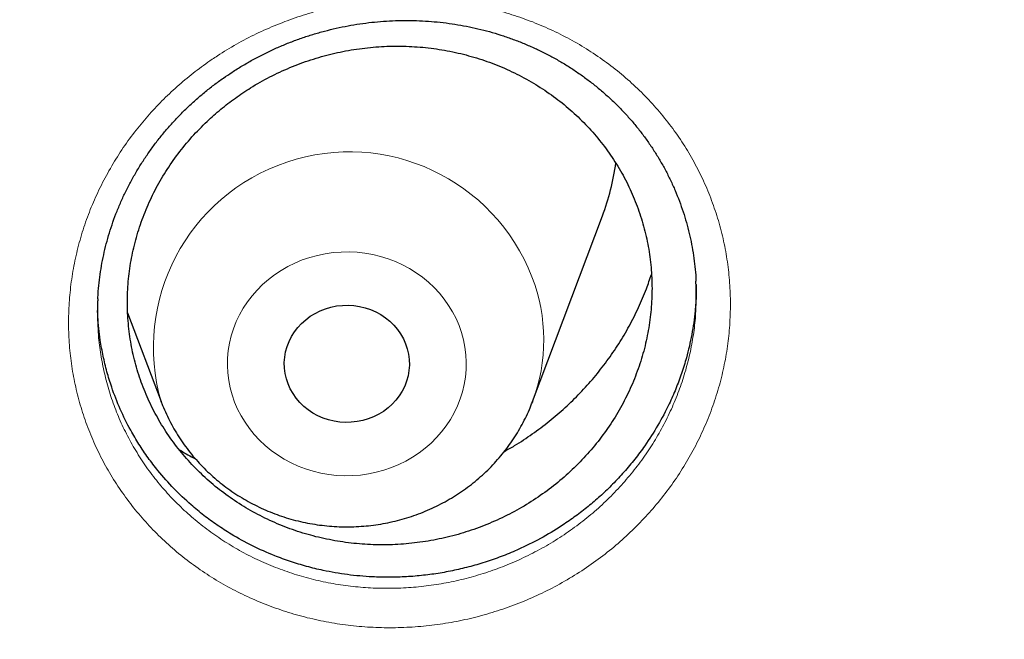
# Model space of a CAD drawing. Header units: millimetres. Extents: x 8 to 541, y 12 to 744.
# Tile 641 of 656: x 304.34 to 310.64, y 709.69 to 713.66. Entities that reach past the tile are written whole.
import ezdxf

# ---------------------------------------------------------------- set-up
doc = ezdxf.new("R2010")
doc.units = ezdxf.units.MM

msp = doc.modelspace()

# ---------------------------------------------------------------- linework, layer by layer
at = {"color": 7, "linetype": 'Continuous', "lineweight": 30}
for p, q in [((307.6201, 711.2117), (308.0671, 712.3999)), ((305.0299, 711.7807), (305.2439, 711.2117)), ((305.2446, 711.2099), (305.2439, 711.2117)), ((307.6201, 711.2117), (307.6189, 711.2085))]:
    msp.add_line(p, q, dxfattribs=at)
at = {"color": 252, "linetype": 'Continuous', "lineweight": 0, "flags": 128}
msp.add_lwpolyline([(307.1496, 711.6982), (307.1654, 711.6527), (307.178, 711.6063), (307.1872, 711.5592), (307.1931, 711.5117), (307.1956, 711.4638), (307.1946, 711.416), (307.1903, 711.3683), (307.1825, 711.3209), (307.1714, 711.2742), (307.157, 711.2283), (307.1394, 711.1833), (307.1186, 711.1396), (307.0948, 711.0973), (307.0679, 711.0565), (307.0383, 711.0176), (307.0059, 710.9806), (306.971, 710.9456), (306.9336, 710.913), (306.8941, 710.8828), (306.8524, 710.8551), (306.8089, 710.8301), (306.7637, 710.8079), (306.717, 710.7885), (306.6691, 710.7721), (306.6201, 710.7588), (306.5702, 710.7486), (306.5197, 710.7415), (306.4689, 710.7376), (306.4178, 710.7369), (306.3669, 710.7394), (306.3162, 710.745), (306.266, 710.7539), (306.2166, 710.7658), (306.1682, 710.7809), (306.1209, 710.7989), (306.075, 710.8199), (306.0307, 710.8436), (305.9882, 710.8702), (305.9477, 710.8993), (305.9093, 710.9309), (305.8733, 710.9648), (305.8398, 711.0009), (305.8089, 711.039), (305.7808, 711.079), (305.7556, 711.1206), (305.7335, 711.1637), (305.7144, 711.2082), (305.6986, 711.2537), (305.686, 711.3001), (305.6768, 711.3472), (305.6709, 711.3947), (305.6684, 711.4426), (305.6694, 711.4904), (305.6737, 711.5381), (305.6815, 711.5855), (305.6926, 711.6322), (305.707, 711.6781), (305.7246, 711.7231), (305.7454, 711.7668), (305.7693, 711.8091), (305.7961, 711.8499), (305.8257, 711.8888), (305.8581, 711.9258), (305.893, 711.9607), (305.9304, 711.9934), (305.9699, 712.0236), (306.0116, 712.0513), (306.0551, 712.0763), (306.1003, 712.0985), (306.147, 712.1179), (306.195, 712.1343), (306.244, 712.1476), (306.2938, 712.1578), (306.3443, 712.1649), (306.3952, 712.1688), (306.4462, 712.1695), (306.4972, 712.167), (306.5478, 712.1614), (306.598, 712.1525), (306.6474, 712.1406), (306.6959, 712.1255), (306.7431, 712.1075), (306.789, 712.0865), (306.8333, 712.0627), (306.8758, 712.0362), (306.9163, 712.0071), (306.9547, 711.9755), (306.9907, 711.9416), (307.0242, 711.9055), (307.0551, 711.8674), (307.0832, 711.8274), (307.1084, 711.7858), (307.1306, 711.7427), (307.1496, 711.6982)], dxfattribs=at)
at = {"color": 7, "linetype": 'Continuous', "lineweight": 30, "flags": 128}
msp.add_lwpolyline([(306.8079, 711.5815), (306.8189, 711.5485), (306.8266, 711.5146), (306.831, 711.4801), (306.8319, 711.4455), (306.8295, 711.4109), (306.8236, 711.3767), (306.8144, 711.3431), (306.802, 711.3105), (306.7863, 711.2791), (306.7677, 711.2491), (306.7462, 711.2209), (306.722, 711.1947), (306.6954, 711.1707), (306.6665, 711.1491), (306.6356, 711.1301), (306.6029, 711.1139), (306.5688, 711.1005), (306.5336, 711.0902), (306.4974, 711.083), (306.4607, 711.0789), (306.4238, 711.078), (306.3869, 711.0803), (306.3505, 711.0858), (306.3147, 711.0944), (306.2799, 711.1061), (306.2464, 711.1208), (306.2145, 711.1383), (306.1845, 711.1584), (306.1565, 711.1811), (306.1309, 711.2061), (306.1079, 711.2332), (306.0877, 711.2622), (306.0704, 711.2929), (306.0561, 711.3248), (306.0451, 711.3579), (306.0374, 711.3918), (306.033, 711.4262), (306.0321, 711.4609), (306.0346, 711.4955), (306.0404, 711.5297), (306.0496, 711.5633), (306.0621, 711.5959), (306.0777, 711.6273), (306.0963, 711.6573), (306.1178, 711.6855), (306.142, 711.7117), (306.1687, 711.7357), (306.1976, 711.7573), (306.2285, 711.7763), (306.2611, 711.7925), (306.2952, 711.8058), (306.3305, 711.8162), (306.3666, 711.8234), (306.4033, 711.8275), (306.4402, 711.8284), (306.4771, 711.8261), (306.5136, 711.8206), (306.5493, 711.812), (306.5841, 711.8003), (306.6176, 711.7856), (306.6495, 711.7681), (306.6796, 711.748), (306.7075, 711.7253), (306.7331, 711.7003), (306.7561, 711.6732), (306.7763, 711.6442), (306.7937, 711.6135), (306.8079, 711.5815)], dxfattribs=at)
at = {"color": 252, "linetype": 'Continuous', "lineweight": 0}
for centre, radius, start, end in [((306.4476, 711.5579), 1.2525, 21.1303, 196.04599), ((306.5774, 711.6052), 1.1145, 339.32623, 21.26909)]:
    msp.add_arc(centre, radius, start, end, dxfattribs=at)
at = {"color": 7, "linetype": 'Continuous', "lineweight": 30}
msp.add_arc((306.6231, 712.9439), 1.5431, 339.35872, 352.39178, dxfattribs=at)
at = {"color": 252, "linetype": 'Continuous', "lineweight": 0}
for points, knots in [([(282, 736.7193), (282.5122, 736.7132), (283.5365, 736.701), (285.0701, 736.6024), (286.5977, 736.4451), (288.1164, 736.2238), (289.6144, 735.942), (291.0889, 735.6012), (292.5376, 735.2035), (293.9666, 734.7474), (295.3818, 734.2307), (296.7801, 733.6532), (298.1581, 733.0148), (299.5049, 732.3201), (300.8179, 731.5706), (302.0868, 730.7724), (303.3101, 729.9282), (304.4863, 729.0406), (305.6205, 728.1061), (306.7172, 727.1207), (307.7735, 726.0851), (308.7863, 725.0005), (309.7472, 723.8752), (310.6545, 722.7113), (311.5012, 721.5183), (312.2871, 720.2991), (313.0117, 719.0568), (313.6784, 717.7863), (314.2897, 716.4821), (314.8432, 715.1461), (315.3364, 713.7805), (315.7652, 712.3958), (316.1285, 710.9948), (316.4251, 709.5886), (316.6505, 708.1799), (316.7898, 707.0585), (316.8315, 706.4032), (316.8431, 706.2191)], [0, 0, 0, 0, 0.029296, 0.058593, 0.087889, 0.117185, 0.146482, 0.175255, 0.204028, 0.232802, 0.261575, 0.290871, 0.320168, 0.349464, 0.378761, 0.408057, 0.43683, 0.465604, 0.494377, 0.52315, 0.552446, 0.581743, 0.611039, 0.640336, 0.669632, 0.698405, 0.727179, 0.755952, 0.784725, 0.814022, 0.843318, 0.872614, 0.901911, 0.931207, 0.95998, 0.988754, 1, 1, 1, 1]), ([(282, 735.2977), (281.5034, 735.2918), (280.5103, 735.2799), (279.0234, 735.1843), (277.5423, 735.0318), (276.0699, 734.8172), (274.6176, 734.544), (273.1879, 734.2136), (271.7834, 733.828), (270.3979, 733.3858), (269.0258, 732.8848), (267.6701, 732.3249), (266.334, 731.706), (265.0283, 731.0325), (263.7553, 730.3058), (262.525, 729.5319), (261.339, 728.7134), (260.1986, 727.8528), (259.099, 726.9468), (258.0356, 725.9914), (257.0115, 724.9874), (256.0296, 723.9358), (255.098, 722.8448), (254.2183, 721.7164), (253.3974, 720.5597), (252.6355, 719.3776), (251.933, 718.1732), (251.2865, 716.9413), (250.6939, 715.6768), (250.1572, 714.3816), (249.679, 713.0575), (249.2633, 711.715), (248.9109, 710.3567), (248.6242, 708.9933), (248.4024, 707.6277), (248.2447, 706.2627), (248.1499, 704.8925), (248.1181, 703.5115), (248.1507, 702.1222), (248.249, 700.7272), (248.4125, 699.3376), (248.6409, 697.9562), (248.9322, 696.5936), (249.2843, 695.2524), (249.6954, 693.9346), (250.1667, 692.6347), (250.7006, 691.3474), (251.2974, 690.0755), (251.9572, 688.822), (252.675, 687.597), (253.4496, 686.4027), (254.2745, 685.2484), (255.1469, 684.1357), (256.0642, 683.0658), (257.0298, 682.0341), (258.0482, 681.0365), (259.1183, 680.0757), (260.2392, 679.1545), (261.4021, 678.2804), (262.6048, 677.4551), (263.8377, 676.6849), (265.0976, 675.9701), (266.3814, 675.311), (267.6944, 674.7045), (269.0422, 674.1484), (270.4228, 673.645), (271.834, 673.1963), (273.265, 672.8063), (274.7128, 672.4757), (276.166, 672.2067), (277.6215, 671.9986), (279.0765, 671.8507), (280.5369, 671.7618), (282.0089, 671.7319), (283.4897, 671.7625), (284.9766, 671.8546), (286.4577, 672.008), (287.9301, 672.2224), (289.3824, 672.4957), (290.8121, 672.826), (292.2166, 673.2117), (293.6021, 673.6539), (294.9742, 674.1548), (296.3299, 674.7147), (297.666, 675.3337), (298.9717, 676.0072), (300.2447, 676.7339), (301.475, 677.5078), (302.661, 678.3263), (303.8014, 679.1869), (304.901, 680.0928), (305.9644, 681.0483), (306.9885, 682.0523), (307.9704, 683.1038), (308.902, 684.1949), (309.7817, 685.3233), (310.6026, 686.48), (311.3645, 687.662), (312.067, 688.8665), (312.7135, 690.0983), (313.3061, 691.3628), (313.8428, 692.6581), (314.321, 693.9821), (314.7367, 695.3246), (315.0891, 696.683), (315.3758, 698.0464), (315.5976, 699.412), (315.7553, 700.777), (315.8501, 702.1471), (315.8819, 703.5281), (315.8493, 704.9175), (315.751, 706.3124), (315.5875, 707.702), (315.3591, 709.0835), (315.0678, 710.446), (314.7157, 711.7873), (314.3046, 713.105), (313.8333, 714.4049), (313.2994, 715.6922), (312.7026, 716.9641), (312.0428, 718.2176), (311.325, 719.4427), (310.5504, 720.637), (309.7255, 721.7912), (308.8531, 722.904), (307.9358, 723.9738), (306.9702, 725.0055), (305.9518, 726.0032), (304.8817, 726.964), (303.7608, 727.8852), (302.5979, 728.7593), (301.3952, 729.5845), (300.1623, 730.3548), (298.9024, 731.0696), (297.6186, 731.7287), (296.3056, 732.3352), (294.9578, 732.8912), (293.5772, 733.3947), (292.166, 733.8433), (290.735, 734.2334), (289.2872, 734.564), (287.834, 734.8329), (286.3785, 735.0412), (284.9235, 735.1883), (283.4631, 735.2805), (282.4877, 735.292), (282, 735.2977)], [0, 0, 0, 0, 0.007, 0.014, 0.021, 0.028, 0.035, 0.041875, 0.04875, 0.055625, 0.0625, 0.0695, 0.0765, 0.0835, 0.0905, 0.0975, 0.104375, 0.11125, 0.118125, 0.125, 0.132, 0.139, 0.146, 0.153, 0.16, 0.166875, 0.17375, 0.180625, 0.1875, 0.1945, 0.2015, 0.2085, 0.2155, 0.2225, 0.229375, 0.23625, 0.243125, 0.25, 0.257, 0.264, 0.271, 0.278, 0.285, 0.291875, 0.29875, 0.305625, 0.3125, 0.3195, 0.3265, 0.3335, 0.3405, 0.3475, 0.354375, 0.36125, 0.368125, 0.375, 0.382, 0.389, 0.396, 0.403, 0.41, 0.416875, 0.42375, 0.430625, 0.4375, 0.4445, 0.4515, 0.4585, 0.4655, 0.4725, 0.479375, 0.48625, 0.493125, 0.5, 0.507, 0.514, 0.521, 0.528, 0.535, 0.541875, 0.54875, 0.555625, 0.5625, 0.5695, 0.5765, 0.5835, 0.5905, 0.5975, 0.604375, 0.61125, 0.618125, 0.625, 0.632, 0.639, 0.646, 0.653, 0.66, 0.666875, 0.67375, 0.680625, 0.6875, 0.6945, 0.7015, 0.7085, 0.7155, 0.7225, 0.729375, 0.73625, 0.743125, 0.75, 0.757, 0.764, 0.771, 0.778, 0.785, 0.791875, 0.79875, 0.805625, 0.8125, 0.8195, 0.8265, 0.8335, 0.8405, 0.8475, 0.854375, 0.86125, 0.868125, 0.875, 0.882, 0.889, 0.896, 0.903, 0.91, 0.916875, 0.92375, 0.930625, 0.9375, 0.9445, 0.9515, 0.9585, 0.9655, 0.9725, 0.979375, 0.98625, 0.993125, 1, 1, 1, 1]), ([(305.5703, 713.4026), (305.5815, 713.4101), (305.632, 713.4441), (305.7251, 713.5004), (305.8521, 713.5669), (305.9835, 713.6252), (306.1183, 713.6751), (306.2558, 713.7164), (306.3957, 713.7485), (306.5375, 713.7717), (306.6805, 713.7858), (306.8237, 713.7909), (306.9665, 713.7868), (307.1082, 713.7733), (307.2485, 713.7506), (307.3869, 713.719), (307.5223, 713.6787), (307.6541, 713.6298), (307.7819, 713.5723), (307.9053, 713.5064), (308.0236, 713.4326), (308.1362, 713.3514), (308.2422, 713.2632), (308.3412, 713.1683), (308.4331, 713.067), (308.5177, 712.9599), (308.5944, 712.8476), (308.6627, 712.7305), (308.7222, 712.6088), (308.7729, 712.4831), (308.8147, 712.3541), (308.8472, 712.2227), (308.8702, 712.0895), (308.8834, 711.955), (308.887, 711.8197), (308.8812, 711.684), (308.8659, 711.5488), (308.8412, 711.4148), (308.8068, 711.2824), (308.7631, 711.1519), (308.7104, 711.0241), (308.649, 710.8998), (308.5791, 710.7798), (308.5009, 710.6643), (308.4146, 710.5538), (308.3209, 710.4486), (308.2204, 710.3495), (308.1122, 710.256), (307.9965, 710.1689), (307.8736, 710.0885), (307.7465, 710.0168), (307.6158, 709.9542), (307.4821, 709.9002), (307.3451, 709.8548), (307.2056, 709.8181), (307.0644, 709.7907), (306.9221, 709.7726), (306.779, 709.7636), (306.6358, 709.7636), (306.4933, 709.7727), (306.3521, 709.7909), (306.2129, 709.8185), (306.0758, 709.8551), (305.9418, 709.9004), (305.8116, 709.9542), (305.6861, 710.0163), (305.5659, 710.0864), (305.451, 710.1643), (305.3419, 710.2496), (305.2394, 710.3416), (305.144, 710.4401), (305.0562, 710.5447), (304.9761, 710.6551), (304.904, 710.7706), (304.8403, 710.8906), (304.7855, 711.0144), (304.74, 711.1416), (304.7036, 711.2718), (304.6765, 711.4044), (304.6588, 711.5386), (304.6507, 711.6736), (304.6524, 711.8091), (304.6637, 711.9447), (304.6845, 712.0796), (304.7146, 712.2131), (304.754, 712.3442), (304.8027, 712.4728), (304.8603, 712.5983), (304.9265, 712.7203), (305.0008, 712.8379), (305.0816, 712.9485), (305.1683, 713.052), (305.2599, 713.1486), (305.3577, 713.2397), (305.4608, 713.3252), (305.5338, 713.3769), (305.5703, 713.4026)], [0, 0, 0, 0, 0.003043, 0.013788, 0.024571, 0.035365, 0.046148, 0.056893, 0.067636, 0.078415, 0.089206, 0.099985, 0.110728, 0.121452, 0.132214, 0.142988, 0.15375, 0.164475, 0.17521, 0.185983, 0.196767, 0.20754, 0.218275, 0.228964, 0.23969, 0.250428, 0.261153, 0.271842, 0.28255, 0.293295, 0.304052, 0.314797, 0.325505, 0.336184, 0.3469, 0.357628, 0.368343, 0.379022, 0.389728, 0.400471, 0.411227, 0.42197, 0.432677, 0.443382, 0.454124, 0.464879, 0.475621, 0.486327, 0.49739, 0.508467, 0.51953, 0.53031, 0.541128, 0.551957, 0.562774, 0.573553, 0.584287, 0.595057, 0.605839, 0.616609, 0.627342, 0.638094, 0.648883, 0.659685, 0.670474, 0.681226, 0.691942, 0.702696, 0.713461, 0.724214, 0.734931, 0.74564, 0.756386, 0.767144, 0.777889, 0.788598, 0.79929, 0.810018, 0.820759, 0.831487, 0.842179, 0.852872, 0.863602, 0.874344, 0.885074, 0.895767, 0.906452, 0.917173, 0.927906, 0.938626, 0.94931, 0.959428, 0.969576, 0.979735, 0.989883, 1, 1, 1, 1]), ([(304.8398, 711.6966), (304.8411, 711.6708), (304.8443, 711.604), (304.8593, 711.4974), (304.8836, 711.3772), (304.9166, 711.2593), (304.9577, 711.1441), (305.0073, 711.0321), (305.065, 710.9235), (305.1303, 710.819), (305.2028, 710.7192), (305.2823, 710.6246), (305.3687, 710.5356), (305.4615, 710.4525), (305.5602, 710.3755), (305.6641, 710.3052), (305.773, 710.2419), (305.8865, 710.1861), (306.0043, 710.1377), (306.1257, 710.097), (306.2496, 710.0642), (306.3757, 710.0396), (306.5034, 710.0234), (306.6323, 710.0156), (306.762, 710.016), (306.8914, 710.0246), (307.0202, 710.0413), (307.1479, 710.0666), (307.2741, 710.1002), (307.398, 710.1417), (307.5189, 710.1909), (307.6372, 710.248), (307.7521, 710.3132), (307.8632, 710.3863), (307.9679, 710.4656), (308.0657, 710.5505), (308.1567, 710.6406), (308.2415, 710.7361), (308.3195, 710.8364), (308.3903, 710.9412), (308.4535, 711.0502), (308.5091, 711.1629), (308.5568, 711.2789), (308.5964, 711.3972), (308.6276, 711.5173), (308.6496, 711.6388), (308.6621, 711.7389), (308.664, 711.7985), (308.6647, 711.8171)], [0, 0, 0, 0, 0.0139695, 0.0360656, 0.0581873, 0.0802835, 0.1023044, 0.1243603, 0.1464918, 0.1686492, 0.190781, 0.212837, 0.2349103, 0.2570591, 0.2792338, 0.3013831, 0.3234568, 0.3456025, 0.3678243, 0.3900723, 0.4122948, 0.4344411, 0.4565526, 0.4787391, 0.5009522, 0.5231408, 0.5452541, 0.5674562, 0.5897344, 0.6120402, 0.6343217, 0.6565265, 0.6793058, 0.7021129, 0.7248925, 0.7469448, 0.769072, 0.7912246, 0.8133515, 0.8354035, 0.8574545, 0.8795808, 0.9017327, 0.9238589, 0.9459098, 0.9679064, 0.9899778, 1, 1, 1, 1])]:
    msp.add_open_spline(points, degree=3, knots=knots, dxfattribs=at)
at = {"color": 7, "linetype": 'Continuous', "lineweight": 30}
for points, knots in [([(249.2832, 704.9302), (249.2869, 705.0073), (249.2955, 705.1836), (249.3126, 705.4588), (249.3338, 705.7558), (249.3581, 706.0525), (249.3854, 706.349), (249.4158, 706.6453), (249.4493, 706.9412), (249.4858, 707.2369), (249.5254, 707.5322), (249.568, 707.8271), (249.6137, 708.1216), (249.6624, 708.4157), (249.7142, 708.7093), (249.769, 709.0025), (249.8268, 709.2951), (249.8876, 709.5872), (249.9515, 709.8787), (250.0183, 710.1697), (250.0882, 710.46), (250.161, 710.7497), (250.2369, 711.0386), (250.3157, 711.3269), (250.3975, 711.6145), (250.4823, 711.9013), (250.57, 712.1873), (250.6607, 712.4725), (250.7543, 712.7569), (250.8509, 713.0404), (250.9504, 713.323), (251.0528, 713.6047), (251.1581, 713.8854), (251.2663, 714.1652), (251.3773, 714.444), (251.4913, 714.7218), (251.6081, 714.9985), (251.7278, 715.2741), (251.8503, 715.5486), (251.9757, 715.822), (252.1038, 716.0943), (252.2348, 716.3654), (252.3686, 716.6352), (252.5051, 716.9039), (252.6444, 717.1713), (252.7865, 717.4374), (252.9313, 717.7022), (253.0789, 717.9657), (253.2291, 718.2278), (253.3821, 718.4886), (253.5377, 718.7479), (253.6961, 719.0058), (253.857, 719.2623), (254.0207, 719.5173), (254.1869, 719.7708), (254.3558, 720.0228), (254.5272, 720.2732), (254.7012, 720.522), (254.8778, 720.7693), (255.057, 721.0149), (255.2386, 721.2589), (255.4228, 721.5013), (255.6095, 721.7419), (255.7987, 721.9809), (255.9903, 722.2181), (256.1843, 722.4536), (256.3808, 722.6873), (256.5797, 722.9192), (256.7809, 723.1492), (256.9846, 723.3775), (257.1906, 723.6038), (257.3989, 723.8283), (257.6095, 724.0509), (257.8224, 724.2716), (258.0376, 724.4903), (258.255, 724.7071), (258.4747, 724.9218), (258.6965, 725.1346), (258.9206, 725.3453), (259.1468, 725.554), (259.3752, 725.7606), (259.6057, 725.9652), (259.8383, 726.1676), (260.0729, 726.3679), (260.3097, 726.5661), (260.5484, 726.7621), (260.7892, 726.9559), (261.032, 727.1476), (261.2767, 727.337), (261.5234, 727.5242), (261.772, 727.7091), (262.0225, 727.8918), (262.2749, 728.0721), (262.5291, 728.2502), (262.7852, 728.426), (263.043, 728.5994), (263.3027, 728.7705), (263.5641, 728.9392), (263.8272, 729.1055), (264.092, 729.2694), (264.3585, 729.431), (264.6267, 729.59), (264.8965, 729.7467), (265.1679, 729.9009), (265.4409, 730.0526), (265.7154, 730.2018), (265.9915, 730.3485), (266.269, 730.4927), (266.5481, 730.6344), (266.8286, 730.7735), (267.1105, 730.9101), (267.3938, 731.0441), (267.6785, 731.1755), (267.9645, 731.3043), (268.2519, 731.4306), (268.5405, 731.5542), (268.8304, 731.6752), (269.1216, 731.7935), (269.4139, 731.9092), (269.7074, 732.0222), (270.0021, 732.1326), (270.2979, 732.2403), (270.5948, 732.3452), (270.8928, 732.4475), (271.1918, 732.5471), (271.4919, 732.6439), (271.7929, 732.738), (272.0949, 732.8294), (272.3978, 732.9181), (272.7016, 733.0039), (273.0063, 733.087), (273.3118, 733.1674), (273.6181, 733.2449), (273.9253, 733.3197), (274.2332, 733.3917), (274.5418, 733.4608), (274.8511, 733.5272), (275.1611, 733.5907), (275.4717, 733.6515), (275.783, 733.7094), (276.0948, 733.7644), (276.4072, 733.8167), (276.7201, 733.8661), (277.0335, 733.9126), (277.3473, 733.9563), (277.6616, 733.9972), (277.9763, 734.0352), (278.2914, 734.0703), (278.6069, 734.1026), (278.9226, 734.132), (279.2387, 734.1585), (279.555, 734.1822), (279.8715, 734.2029), (280.1882, 734.2208), (280.5051, 734.2359), (280.8222, 734.248), (281.1393, 734.2573), (281.4566, 734.2636), (281.7738, 734.2671), (282.0911, 734.2677), (282.4084, 734.2655), (282.7257, 734.2603), (283.0429, 734.2523), (283.36, 734.2414), (283.6769, 734.2276), (283.9938, 734.2109), (284.3104, 734.1913), (284.6268, 734.1689), (284.9429, 734.1436), (285.2588, 734.1154), (285.5744, 734.0844), (285.8896, 734.0505), (286.2045, 734.0137), (286.519, 733.9741), (286.833, 733.9316), (287.1466, 733.8862), (287.4597, 733.8381), (287.7724, 733.787), (288.0844, 733.7332), (288.3959, 733.6765), (288.7068, 733.6169), (289.0171, 733.5546), (289.3267, 733.4894), (289.6356, 733.4214), (289.9438, 733.3507), (290.2512, 733.2771), (290.5579, 733.2007), (290.8638, 733.1216), (291.1688, 733.0396), (291.473, 732.9549), (291.7763, 732.8675), (292.0787, 732.7773), (292.3801, 732.6843), (292.6806, 732.5886), (292.98, 732.4902), (293.2784, 732.3891), (293.5758, 732.2853), (293.8721, 732.1788), (294.1672, 732.0695), (294.4613, 731.9576), (294.7541, 731.8431), (295.0458, 731.7259), (295.3362, 731.606), (295.6254, 731.4835), (295.9133, 731.3584), (296.1999, 731.2307), (296.4851, 731.1004), (296.769, 730.9675), (297.0515, 730.832), (297.3326, 730.6939), (297.6123, 730.5533), (297.8905, 730.4102), (298.1672, 730.2646), (298.4424, 730.1164), (298.716, 729.9658), (298.9881, 729.8126), (299.2586, 729.6571), (299.5275, 729.499), (299.7947, 729.3385), (300.0602, 729.1756), (300.3241, 729.0103), (300.5862, 728.8426), (300.8466, 728.6726), (301.1052, 728.5002), (301.362, 728.3254), (301.617, 728.1483), (301.8702, 727.9689), (302.1215, 727.7872), (302.3709, 727.6032), (302.6184, 727.417), (302.864, 727.2285), (303.1076, 727.0379), (303.3492, 726.845), (303.5888, 726.6499), (303.8264, 726.4526), (304.062, 726.2532), (304.2955, 726.0517), (304.5268, 725.8481), (304.7561, 725.6423), (304.9832, 725.4345), (305.2082, 725.2247), (305.431, 725.0128), (305.6516, 724.7989), (305.87, 724.583), (306.0861, 724.3651), (306.3, 724.1453), (306.5116, 723.9235), (306.7209, 723.6998), (306.9279, 723.4742), (307.1325, 723.2468), (307.3348, 723.0175), (307.5347, 722.7864), (307.7322, 722.5535), (307.9273, 722.3188), (308.1199, 722.0823), (308.3101, 721.8441), (308.4978, 721.6042), (308.6831, 721.3625), (308.8658, 721.1192), (309.046, 720.8743), (309.2237, 720.6277), (309.3988, 720.3796), (309.5714, 720.1298), (309.7414, 719.8785), (309.9087, 719.6257), (310.0735, 719.3713), (310.2356, 719.1155), (310.395, 718.8582), (310.5518, 718.5994), (310.7059, 718.3393), (310.8573, 718.0777), (311.006, 717.8148), (311.152, 717.5506), (311.2953, 717.2851), (311.4357, 717.0182), (311.5735, 716.7501), (311.7084, 716.4808), (311.8406, 716.2102), (311.97, 715.9384), (312.0965, 715.6655), (312.2202, 715.3915), (312.3411, 715.1163), (312.4592, 714.8401), (312.5743, 714.5627), (312.6867, 714.2844), (312.7961, 714.0051), (312.9026, 713.7247), (313.0063, 713.4434), (313.107, 713.1612), (313.2048, 712.8781), (313.2997, 712.5941), (313.3916, 712.3092), (313.4806, 712.0236), (313.5666, 711.7371), (313.6497, 711.4499), (313.7298, 711.1619), (313.8069, 710.8732), (313.8811, 710.5838), (313.9522, 710.2938), (314.0203, 710.0031), (314.0855, 709.7119), (314.1476, 709.42), (314.2067, 709.1276), (314.2628, 708.8347), (314.3158, 708.5412), (314.3658, 708.2473), (314.4128, 707.953), (314.4567, 707.6583), (314.4976, 707.3631), (314.5355, 707.0676), (314.5702, 706.7718), (314.602, 706.4757), (314.6306, 706.1793), (314.6562, 705.8826), (314.6788, 705.5858), (314.6981, 705.2887), (314.7107, 705.0702), (314.7159, 704.9508), (314.7168, 704.9304)], [0, 0, 0, 0, 0.002473, 0.005649, 0.008825, 0.012, 0.015176, 0.018352, 0.021528, 0.024704, 0.027879, 0.031055, 0.034231, 0.037407, 0.040582, 0.043758, 0.046934, 0.05011, 0.053285, 0.056461, 0.059637, 0.062812, 0.065988, 0.069164, 0.072339, 0.075515, 0.078691, 0.081866, 0.085042, 0.088217, 0.091393, 0.094569, 0.097744, 0.10092, 0.104095, 0.107271, 0.110446, 0.113622, 0.116797, 0.119972, 0.123148, 0.126323, 0.129499, 0.132674, 0.135849, 0.139025, 0.1422, 0.145375, 0.148551, 0.151726, 0.154901, 0.158076, 0.161251, 0.164427, 0.167602, 0.170777, 0.173952, 0.177127, 0.180302, 0.183477, 0.186652, 0.189827, 0.193002, 0.196177, 0.199352, 0.202527, 0.205702, 0.208877, 0.212052, 0.215227, 0.218402, 0.221577, 0.224751, 0.227926, 0.231101, 0.234276, 0.237451, 0.240625, 0.2438, 0.246975, 0.250149, 0.253324, 0.256499, 0.259673, 0.262848, 0.266023, 0.269197, 0.272372, 0.275546, 0.278721, 0.281895, 0.28507, 0.288244, 0.291419, 0.294593, 0.297768, 0.300942, 0.304117, 0.307291, 0.310465, 0.31364, 0.316814, 0.319988, 0.323163, 0.326337, 0.329511, 0.332686, 0.33586, 0.339034, 0.342209, 0.345383, 0.348557, 0.351731, 0.354906, 0.35808, 0.361254, 0.364428, 0.367602, 0.370777, 0.373951, 0.377125, 0.380299, 0.383473, 0.386647, 0.389822, 0.392996, 0.39617, 0.399344, 0.402518, 0.405692, 0.408866, 0.41204, 0.415214, 0.418388, 0.421562, 0.424737, 0.427911, 0.431085, 0.434259, 0.437433, 0.440607, 0.443781, 0.446955, 0.450129, 0.453303, 0.456477, 0.459651, 0.462825, 0.465999, 0.469173, 0.472347, 0.475521, 0.478695, 0.481869, 0.485043, 0.488217, 0.491391, 0.494565, 0.497739, 0.500913, 0.504087, 0.507261, 0.510435, 0.513609, 0.516783, 0.519957, 0.523131, 0.526305, 0.529479, 0.532653, 0.535827, 0.539001, 0.542175, 0.545349, 0.548523, 0.551697, 0.554871, 0.558045, 0.561219, 0.564393, 0.567567, 0.570741, 0.573915, 0.577089, 0.580263, 0.583437, 0.586611, 0.589785, 0.59296, 0.596134, 0.599308, 0.602482, 0.605656, 0.60883, 0.612004, 0.615178, 0.618352, 0.621526, 0.624701, 0.627875, 0.631049, 0.634223, 0.637397, 0.640571, 0.643745, 0.64692, 0.650094, 0.653268, 0.656442, 0.659617, 0.662791, 0.665965, 0.669139, 0.672314, 0.675488, 0.678662, 0.681836, 0.685011, 0.688185, 0.691359, 0.694534, 0.697708, 0.700883, 0.704057, 0.707231, 0.710406, 0.71358, 0.716755, 0.719929, 0.723104, 0.726278, 0.729453, 0.732627, 0.735802, 0.738976, 0.742151, 0.745325, 0.7485, 0.751675, 0.754849, 0.758024, 0.761199, 0.764373, 0.767548, 0.770723, 0.773897, 0.777072, 0.780247, 0.783422, 0.786597, 0.789771, 0.792946, 0.796121, 0.799296, 0.802471, 0.805646, 0.808821, 0.811996, 0.815171, 0.818346, 0.821521, 0.824696, 0.827871, 0.831046, 0.834221, 0.837396, 0.840571, 0.843746, 0.846921, 0.850097, 0.853272, 0.856447, 0.859622, 0.862798, 0.865973, 0.869148, 0.872323, 0.875499, 0.878674, 0.88185, 0.885025, 0.8882, 0.891376, 0.894551, 0.897727, 0.900902, 0.904078, 0.907253, 0.910429, 0.913604, 0.91678, 0.919955, 0.923131, 0.926306, 0.929482, 0.932658, 0.935833, 0.939009, 0.942185, 0.94536, 0.948536, 0.951712, 0.954887, 0.958063, 0.961239, 0.964415, 0.96759, 0.970766, 0.973942, 0.977118, 0.980293, 0.983469, 0.986645, 0.989821, 0.992996, 0.996172, 0.999348, 1, 1, 1, 1]), ([(305.6975, 713.3198), (305.7084, 713.3268), (305.7405, 713.3475), (305.7952, 713.3803), (305.8621, 713.4172), (305.9304, 713.4514), (305.9999, 713.4832), (306.0706, 713.5123), (306.1425, 713.5387), (306.2154, 713.5625), (306.2893, 713.5835), (306.364, 713.6019), (306.4393, 713.6174), (306.5149, 713.63), (306.5908, 713.6398), (306.6669, 713.6467), (306.7433, 713.6508), (306.8198, 713.6519), (306.8963, 713.6502), (306.9726, 713.6455), (307.0486, 713.6381), (307.1236, 713.6278), (307.1977, 713.6147), (307.271, 713.5988), (307.344, 713.58), (307.4163, 713.5583), (307.4878, 713.5339), (307.5583, 713.5068), (307.6273, 713.477), (307.6948, 713.4447), (307.7605, 713.41), (307.8242, 713.3731), (307.8861, 713.3337), (307.9463, 713.2918), (308.005, 713.2474), (308.062, 713.2006), (308.1171, 713.1514), (308.1701, 713.1002), (308.2207, 713.0469), (308.2688, 712.992), (308.3143, 712.9354), (308.357, 712.8774), (308.3972, 712.8178), (308.4349, 712.7563), (308.4701, 712.6932), (308.5027, 712.6284), (308.5326, 712.5623), (308.5596, 712.4951), (308.5837, 712.4268), (308.6048, 712.3577), (308.6229, 712.288), (308.6379, 712.2178), (308.65, 712.147), (308.6589, 712.0755), (308.664, 712.0203), (308.6651, 711.9889), (308.6654, 711.9816)], [0, 0, 0, 0, 0.009564, 0.028476, 0.047349, 0.066205, 0.085053, 0.103903, 0.122764, 0.141642, 0.160546, 0.179485, 0.198442, 0.217332, 0.236164, 0.254996, 0.27387, 0.292808, 0.311724, 0.3307, 0.349696, 0.368551, 0.387217, 0.405945, 0.424812, 0.443773, 0.462794, 0.481841, 0.500876, 0.519856, 0.538749, 0.557524, 0.576212, 0.595015, 0.613952, 0.632982, 0.652071, 0.671185, 0.690279, 0.709313, 0.728255, 0.747074, 0.765875, 0.784809, 0.803824, 0.822899, 0.842011, 0.861136, 0.880245, 0.899313, 0.91832, 0.937258, 0.956164, 0.975204, 0.994241, 1, 1, 1, 1]), ([(305.5384, 713.0054), (305.5054, 712.9726), (305.4392, 712.9067), (305.3513, 712.7986), (305.2722, 712.6847), (305.2035, 712.5651), (305.1457, 712.4406), (305.0989, 712.3121), (305.0634, 712.1806), (305.0395, 712.0473), (305.0278, 711.9128), (305.0279, 711.778), (305.0398, 711.644), (305.0635, 711.5119), (305.0991, 711.3826), (305.1461, 711.2568), (305.2041, 711.1354), (305.2726, 711.0195), (305.3515, 710.9099), (305.44, 710.8072), (305.5375, 710.712), (305.643, 710.6253), (305.7564, 710.5477), (305.8765, 710.4796), (306.0024, 710.4213), (306.1332, 710.3735), (306.2682, 710.3367), (306.4065, 710.3109), (306.5468, 710.2961), (306.6881, 710.2926), (306.8296, 710.3007), (306.9704, 710.3201), (307.1093, 710.3505), (307.2453, 710.3918), (307.3773, 710.444), (307.5048, 710.5065), (307.6266, 710.5788), (307.7418, 710.6602), (307.8495, 710.7506), (307.9492, 710.8492), (308.0401, 710.9551), (308.1215, 711.0675), (308.1926, 711.1859), (308.2532, 711.3094), (308.303, 711.437), (308.3414, 711.5677), (308.3679, 711.7007), (308.3827, 711.8352), (308.3857, 711.97), (308.3768, 712.1041), (308.3558, 712.2367), (308.323, 712.3669), (308.279, 712.4938), (308.2239, 712.6163), (308.1577, 712.7335), (308.0813, 712.8448), (307.9952, 712.9495), (307.9001, 713.0465), (307.7963, 713.1352), (307.6847, 713.2152), (307.5662, 713.2858), (307.4418, 713.3466), (307.3121, 713.3968), (307.1779, 713.4364), (307.0404, 713.4651), (306.9006, 713.4828), (306.7595, 713.4888), (306.6178, 713.4835), (306.4767, 713.4671), (306.3373, 713.4395), (306.2006, 713.4007), (306.0674, 713.3511), (305.9386, 713.2912), (305.8222, 713.2254), (305.718, 713.1555), (305.6247, 713.0841), (305.5671, 713.0316), (305.5384, 713.0054)], [0, 0, 0, 0, 0.013403, 0.026854, 0.040304, 0.053707, 0.06711, 0.080561, 0.094012, 0.107415, 0.120812, 0.134256, 0.1477, 0.161097, 0.174486, 0.187924, 0.201362, 0.214752, 0.228139, 0.241574, 0.255009, 0.268397, 0.281787, 0.295225, 0.308664, 0.322054, 0.335451, 0.348896, 0.362341, 0.375739, 0.389144, 0.402597, 0.41605, 0.429455, 0.442866, 0.456324, 0.469783, 0.483193, 0.496604, 0.510063, 0.523522, 0.536933, 0.55034, 0.563795, 0.577249, 0.590656, 0.604055, 0.617501, 0.630948, 0.644347, 0.657739, 0.671178, 0.684617, 0.698009, 0.711397, 0.724832, 0.738268, 0.751655, 0.765044, 0.778481, 0.791917, 0.805306, 0.818701, 0.832144, 0.845587, 0.858981, 0.872384, 0.885835, 0.899285, 0.912688, 0.926098, 0.939555, 0.953012, 0.966421, 0.97761, 0.988812, 1, 1, 1, 1]), ([(304.8394, 711.8683), (304.8402, 711.8847), (304.8422, 711.9252), (304.8489, 711.9898), (304.859, 712.0618), (304.8722, 712.1331), (304.8884, 712.2037), (304.9075, 712.2739), (304.9297, 712.3437), (304.9548, 712.4129), (304.9828, 712.4814), (305.0137, 712.5488), (305.0474, 712.6152), (305.0837, 712.6801), (305.1226, 712.7436), (305.164, 712.8053), (305.2079, 712.8656), (305.2542, 712.9242), (305.3031, 712.9814), (305.3543, 713.0366), (305.4077, 713.09), (305.4633, 713.1414), (305.5209, 713.1907), (305.5806, 713.2379), (305.6394, 713.281), (305.6791, 713.3075), (305.6975, 713.3198)], [0, 0, 0, 0, 0.028797, 0.071582, 0.114186, 0.156536, 0.198692, 0.2409, 0.283402, 0.326021, 0.368713, 0.411432, 0.454119, 0.496727, 0.539213, 0.581537, 0.623568, 0.666045, 0.708479, 0.750885, 0.793277, 0.83567, 0.878079, 0.920515, 0.962994, 1, 1, 1, 1]), ([(307.4401, 710.8928), (307.4619, 710.9049), (307.5232, 710.9391), (307.619, 711.0032), (307.7271, 711.0841), (307.8292, 711.1718), (307.9251, 711.2657), (308.0145, 711.3655), (308.0971, 711.4706), (308.1723, 711.5804), (308.2398, 711.6944), (308.2987, 711.8124), (308.3461, 711.923), (308.3699, 711.9952), (308.38, 712.0259)], [0, 0, 0, 0, 0.048877, 0.137607, 0.226234, 0.314559, 0.4029, 0.491543, 0.580288, 0.668931, 0.757272, 0.845664, 0.934357, 1, 1, 1, 1]), ([(308.6647, 711.8171), (308.6659, 711.8395), (308.6691, 711.8948), (308.6664, 711.9499), (308.6649, 711.9826)], [0, 0, 0, 0, 0.405666, 1, 1, 1, 1]), ([(308.6671, 711.96), (308.6671, 711.9384), (308.6673, 711.8822), (308.6594, 711.7756), (308.6406, 711.6407), (308.6098, 711.5075), (308.5741, 711.3918), (308.5373, 711.2931), (308.4882, 711.1816), (308.4234, 711.0591), (308.3484, 710.9418), (308.2748, 710.8428), (308.2061, 710.7603), (308.1345, 710.6836), (308.0608, 710.6127), (307.9852, 710.547), (307.9061, 710.4846), (307.8505, 710.4463), (307.8227, 710.4271)], [0, 0, 0, 0, 0.03637, 0.094588, 0.179516, 0.264445, 0.322702, 0.381006, 0.439262, 0.524198, 0.609134, 0.667392, 0.725696, 0.783954, 0.837665, 0.891377, 0.945689, 1, 1, 1, 1]), ([(304.8391, 711.8694), (304.839, 711.8676), (304.8354, 711.8249), (304.8352, 711.7671), (304.8388, 711.7115), (304.8398, 711.6966)], [0, 0, 0, 0, 0.0321403, 0.740872, 1, 1, 1, 1]), ([(307.8227, 710.4271), (307.778, 710.3987), (307.6886, 710.342), (307.5609, 710.2781), (307.445, 710.2284), (307.3422, 710.1909), (307.2383, 710.1591), (307.1337, 710.1332), (307.0287, 710.113), (306.9218, 710.0982), (306.8134, 710.0891), (306.7037, 710.0858), (306.5776, 710.0888), (306.4357, 710.1018), (306.2958, 710.1259), (306.1745, 710.1556), (306.0711, 710.1869), (305.9547, 710.2295), (305.827, 710.2865), (305.7051, 710.3534), (305.6024, 710.4197), (305.5169, 710.482), (305.423, 710.5592), (305.3235, 710.6537), (305.2327, 710.756), (305.1597, 710.8517), (305.1015, 710.9381), (305.0406, 711.0412), (304.9806, 711.1626), (304.9315, 711.2885), (304.8966, 711.4024), (304.8723, 711.5029), (304.8515, 711.6203), (304.8381, 711.7384), (304.8381, 711.8227), (304.8381, 711.8566)], [0, 0, 0, 0, 0.038401, 0.076804, 0.103139, 0.129495, 0.155829, 0.181539, 0.207268, 0.232978, 0.25944, 0.285923, 0.312385, 0.350864, 0.389342, 0.415742, 0.442163, 0.468562, 0.50693, 0.545298, 0.571617, 0.597956, 0.624275, 0.662691, 0.701107, 0.727462, 0.753839, 0.780194, 0.818546, 0.856898, 0.883207, 0.909537, 0.935845, 0.974205, 1, 1, 1, 1]), ([(305.245, 711.21), (305.2478, 711.2021), (305.2576, 711.1755), (305.2773, 711.131), (305.3039, 711.0768), (305.3334, 711.0239), (305.3656, 710.9725), (305.4004, 710.9227), (305.4377, 710.8745), (305.4774, 710.8282), (305.5195, 710.7839), (305.5638, 710.7415), (305.6102, 710.7013), (305.6587, 710.6634), (305.709, 710.6278), (305.7612, 710.5946), (305.815, 710.564), (305.8704, 710.5359), (305.9271, 710.5105), (305.9852, 710.4878), (306.0443, 710.4679), (306.1044, 710.4508), (306.1653, 710.4367), (306.2269, 710.4254), (306.2891, 710.4171), (306.3516, 710.4118), (306.4143, 710.4094), (306.477, 710.4101), (306.5397, 710.4137), (306.6022, 710.4204), (306.6642, 710.43), (306.7256, 710.4425), (306.7864, 710.458), (306.8462, 710.4764), (306.9051, 710.4976), (306.9628, 710.5217), (307.0191, 710.5484), (307.0741, 710.5778), (307.1274, 710.6098), (307.179, 710.6443), (307.2287, 710.6812), (307.2765, 710.7205), (307.3222, 710.7619), (307.3656, 710.8055), (307.4068, 710.8512), (307.4455, 710.8987), (307.4818, 710.9479), (307.5154, 710.9989), (307.5463, 711.0513), (307.5745, 711.1052), (307.5988, 711.1575), (307.6124, 711.1924), (307.6186, 711.2084)], [0, 0, 0, 0, 0.0083, 0.028333, 0.048381, 0.068446, 0.08853, 0.108633, 0.128757, 0.148903, 0.169072, 0.189263, 0.209478, 0.229716, 0.249976, 0.270257, 0.29056, 0.310884, 0.331226, 0.351586, 0.371963, 0.392355, 0.412761, 0.433179, 0.453608, 0.474046, 0.494491, 0.514942, 0.535397, 0.555854, 0.576311, 0.596766, 0.617218, 0.637665, 0.658104, 0.678534, 0.698953, 0.71936, 0.739752, 0.760128, 0.780486, 0.800825, 0.821143, 0.84144, 0.861714, 0.881965, 0.902191, 0.922394, 0.942572, 0.962727, 0.982859, 1, 1, 1, 1]), ([(305.3577, 710.9057), (305.3883, 710.8867), (305.4226, 710.8654), (305.4591, 710.8477), (305.463, 710.8458)], [0, 0, 0, 0, 0.892409, 1, 1, 1, 1])]:
    msp.add_open_spline(points, degree=3, knots=knots, dxfattribs=at)

doc.saveas('drawing.dxf')
